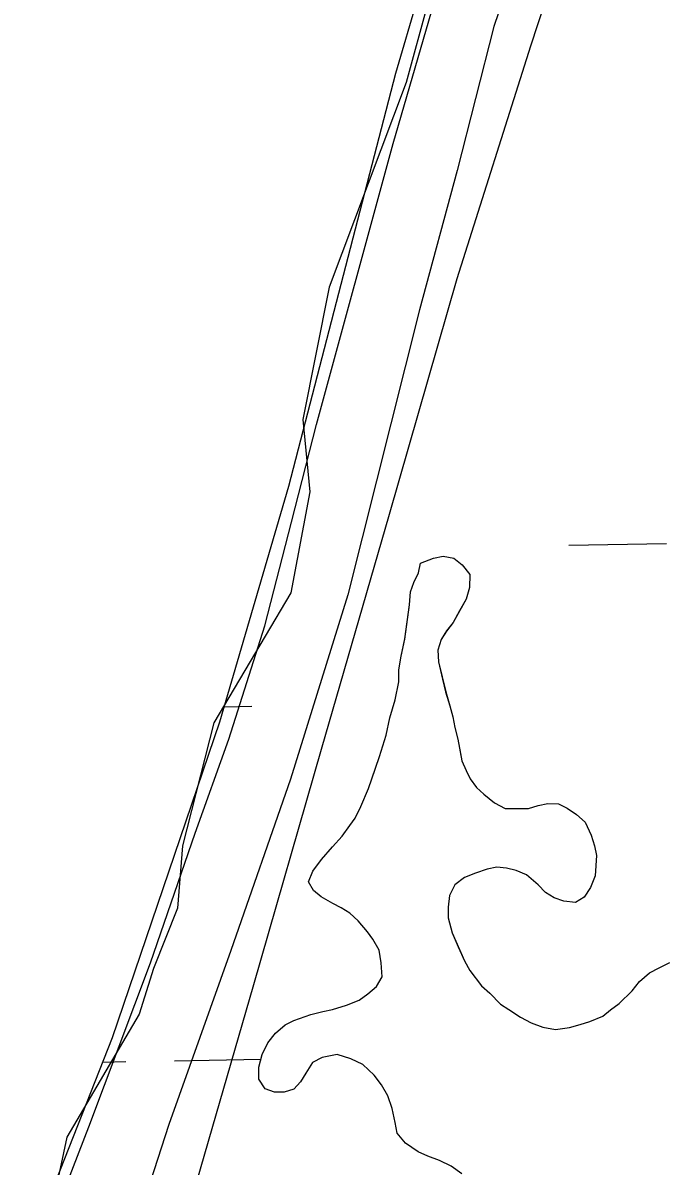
# Model space of a CAD drawing. Extents: x 3925854 to 3964121, y 224593 to 250589.
# Drawn here: x 3942945.2 to 3943156.4, y 232804 to 233177.8 of the extents above; entities that cross this region are included whole.
import ezdxf

# ---------------------------------------------------------------- set-up
doc = ezdxf.new("R2010")
doc.units = 0
for name, color, linetype in [('V-RIVR-EDGE', 7, 'Continuous'), ('V-RIVR-JETY', 7, 'Continuous'), ('V-RRAP-FSHR', 7, 'Continuous'), ('V-TOPO-SHOR', 7, 'Continuous'), ('V-WETL-SWMP', 7, 'Continuous')]:
    doc.layers.add(name, color=color, linetype=linetype)

msp = doc.modelspace()

# ---------------------------------------------------------------- linework, layer by layer
at = {"layer": 'V-RIVR-EDGE'}
msp.add_lwpolyline([(3943180.078, 233664.441), (3943107.659, 233511.732), (3943104.51, 233470.799), (3943113.169, 233445.61), (3943128.912, 233405.465), (3943127.338, 233378.701), (3943110.808, 233344.853), (3943108.446, 233309.431), (3943103.723, 233281.093), (3943091.916, 233236.225), (3943070.662, 233158.296), (3943045.473, 233091.387), (3943036.814, 233048.093), (3943039.176, 233024.479), (3943032.879, 232991.418), (3943007.69, 232948.911), (3942997.456, 232908.766), (3942995.882, 232888.3), (3942988.01, 232868.621), (3942983.288, 232853.664), (3942959.673, 232813.519), (3942950.227, 232769.438)], dxfattribs=at)
at = {"layer": 'V-RIVR-JETY'}
for points in [[(3943176.581, 233576.967), (3943153.305, 233531.157), (3943138.713, 233491.877), (3943136.444, 233468.064), (3943140.9, 233450.419), (3943144.949, 233431.606), (3943152.345, 233399.85), (3943154.817, 233379.884), (3943152.13, 233354.124), (3943136.17, 233300.01), (3943124.164, 233249.361), (3943099.359, 233176.601), (3943087.399, 233129.471), (3943075.07, 233083.905), (3943051.556, 232990.807), (3943032.778, 232930.477), (3943013.275, 232874.456), (3942992.982, 232817.663), (3942975.864, 232764.734)], [(3942949.38, 232771.73), (3942966.784, 232816.837), (3942987.036, 232870.503), (3943001.669, 232912.909), (3943012.63, 232943.641), (3943024.453, 232980.614), (3943033.11, 233014.502), (3943041.351, 233046.441), (3943066.411, 233138.347), (3943093.44, 233231.398), (3943108.593, 233283.568), (3943118.407, 233316.269), (3943120.238, 233336.569), (3943122.806, 233353.34), (3943127.308, 233368.523), (3943129.364, 233376.312), (3943130.353, 233391.932), (3943125.553, 233413.102), (3943119.257, 233439.372), (3943117.531, 233456.592), (3943117.174, 233488.645), (3943120.586, 233510.096), (3943127.57, 233535.798), (3943136.149, 233563.825)]]:
    msp.add_lwpolyline(points, dxfattribs=at)
at = {"layer": 'V-RRAP-FSHR'}
msp.add_lwpolyline([(3942638.592, 231813.807), (3942676.398, 231884.246), (3942712.891, 231955.842), (3942747.771, 232027.772), (3942779.459, 232100.92), (3942807.709, 232175.752), (3942832.597, 232251.78), (3942857.283, 232327.875), (3942881.968, 232403.973), (3942906.235, 232480.199), (3942929.506, 232556.741), (3942952.777, 232633.281), (3942976.489, 232709.821), (3942998.587, 232786.578), (3943020.789, 232863.438), (3943042.99, 232940.295), (3943065.174, 233017.158), (3943087.356, 233094.2), (3943111.403, 233170.31), (3943136.442, 233246.291), (3943156.596, 233323.572), (3943151.407, 233402.926), (3943143.417, 233482.126), (3943171.856, 233556.628)], dxfattribs=at)
at = {"layer": 'V-TOPO-SHOR'}
for points in [[(3943067.029, 232818.248), (3943066.04, 232822.809), (3943064.696, 232827.024), (3943062.644, 232830.551), (3943060.238, 232833.731), (3943056.437, 232837.28), (3943052.611, 232839.081), (3943048.083, 232840.541), (3943043.172, 232839.556), (3943040, 232837.848), (3943037.855, 232834.378), (3943036.07, 232831.603), (3943033.938, 232829.183), (3943030.775, 232828.175), (3943027.628, 232828.216), (3943024.492, 232829.308), (3943022.436, 232832.484), (3943022.487, 232836.33), (3943023.591, 232840.514), (3943025.391, 232844.34), (3943027.882, 232847.455), (3943031.068, 232850.212), (3943033.884, 232851.573), (3943039.508, 232853.599), (3943043.371, 232854.596), (3943046.529, 232855.256), (3943051.094, 232856.593), (3943055.315, 232858.287), (3943058.141, 232860.349), (3943060.971, 232862.76), (3943062.763, 232865.885), (3943062.472, 232870.438), (3943061.829, 232874.644), (3943059.777, 232878.171), (3943058.061, 232880.643), (3943054.958, 232884.182), (3943052.193, 232886.668), (3943049.418, 232888.454), (3943046.637, 232889.889), (3943042.818, 232892.04), (3943040.397, 232894.172), (3943038.685, 232896.992), (3943040.131, 232900.472), (3943042.979, 232904.283), (3943046.535, 232908.434), (3943049.728, 232911.889), (3943052.222, 232915.354), (3943054.006, 232917.781), (3943055.804, 232921.605), (3943058.331, 232927.519), (3943060.514, 232933.788), (3943061.969, 232937.966), (3943064.162, 232944.936), (3943065.284, 232950.518), (3943067.111, 232956.441), (3943068.242, 232962.374), (3943068.293, 232966.223), (3943069.053, 232970.761), (3943070.175, 232976.344), (3943070.949, 232981.931), (3943071.723, 232987.518), (3943072.129, 232991.712), (3943073.218, 232994.845), (3943074.66, 232997.975), (3943075.401, 233001.112), (3943079.622, 233002.808), (3943082.78, 233003.465), (3943086.268, 233002.72), (3943089.039, 233000.584), (3943091.445, 232997.401), (3943091.39, 232993.205), (3943090.29, 232989.371), (3943088.14, 232985.552), (3943085.99, 232981.73), (3943083.853, 232978.959), (3943082.068, 232976.184), (3943080.974, 232972.7), (3943081.271, 232968.848), (3943082.596, 232963.232), (3943083.589, 232959.022), (3943084.929, 232954.457), (3943085.932, 232950.944), (3943086.585, 232947.436), (3943087.585, 232943.576), (3943088.236, 232940.068), (3943088.889, 232936.559), (3943090.247, 232933.393), (3943091.609, 232930.577), (3943093.672, 232927.751), (3943096.092, 232925.619), (3943099.553, 232922.774), (3943103.029, 232920.978), (3943107.225, 232920.923), (3943110.723, 232920.878), (3943113.885, 232921.885), (3943117.043, 232922.543), (3943120.541, 232922.496), (3943123.32, 232921.06), (3943126.442, 232918.92), (3943129.206, 232916.434), (3943131.25, 232912.209)], [(3943131.25, 232912.209), (3943132.254, 232908.696), (3943132.911, 232905.538), (3943132.473, 232898.897), (3943131.023, 232895.069), (3943128.883, 232891.948), (3943126.061, 232890.236), (3943122.217, 232890.637), (3943119.083, 232891.729), (3943116.308, 232893.514), (3943113.891, 232895.995), (3943110.086, 232899.194), (3943106.607, 232900.639), (3943103.467, 232901.381), (3943100.323, 232901.772), (3943097.165, 232901.115), (3943093.301, 232899.767), (3943089.784, 232898.413), (3943086.604, 232896.007), (3943084.808, 232892.531), (3943084.406, 232888.689), (3943084.359, 232885.191), (3943085.695, 232880.274), (3943087.732, 232875.701), (3943089.772, 232871.126), (3943091.478, 232867.953), (3943095.263, 232863.005), (3943098.028, 232860.519), (3943101.479, 232856.974), (3943104.254, 232855.188), (3943108.069, 232852.69), (3943111.544, 232850.894), (3943115.374, 232849.444), (3943119.562, 232848.69), (3943124.119, 232849.329), (3943127.631, 232850.33), (3943130.794, 232851.34), (3943135.012, 232853.032), (3943137.491, 232855.098), (3943140.317, 232857.16), (3943144.568, 232861.301), (3943147.061, 232864.419), (3943150.246, 232867.173), (3943153.416, 232868.881), (3943156.936, 232870.583)], [(3943088.849, 232801.514), (3943085.383, 232804.011), (3943081.558, 232805.811), (3943077.73, 232807.261), (3943074.601, 232808.701), (3943070.439, 232811.556), (3943067.682, 232814.74), (3943067.029, 232818.248)]]:
    msp.add_lwpolyline(points, dxfattribs=at)
at = {"layer": 'V-WETL-SWMP'}
for p, q in [((3943099.253, 233269.441), (3943067.135, 233161.233)), ((3943067.135, 233161.233), (3943032.174, 233026.249)), ((3943032.174, 233026.249), (3943009.591, 232949.151)), ((3943123.843, 233007.002), (3943155.838, 233007.583)), ((3943074.66, 232997.975), (3943075.402, 233001.113)), ((3943075.402, 233001.113), (3943079.622, 233002.807)), ((3943079.622, 233002.807), (3943082.78, 233003.465)), ((3943082.78, 233003.465), (3943086.269, 233002.719)), ((3943086.269, 233002.719), (3943089.039, 233000.583)), ((3943073.219, 232994.845), (3943074.66, 232997.975)), ((3943089.039, 233000.583), (3943091.446, 232997.402)), ((3943091.446, 232997.402), (3943091.39, 232993.205)), ((3943072.128, 232991.711), (3943073.219, 232994.845)), ((3943071.723, 232987.518), (3943072.128, 232991.711)), ((3943091.39, 232993.205), (3943090.29, 232989.371)), ((3943070.175, 232976.343), (3943071.723, 232987.518)), ((3943090.29, 232989.371), (3943085.99, 232981.731)), ((3943083.854, 232978.96), (3943082.068, 232976.185)), ((3943085.99, 232981.731), (3943083.854, 232978.96)), ((3943069.052, 232970.76), (3943070.175, 232976.343)), ((3943082.068, 232976.185), (3943080.973, 232972.701)), ((3943080.973, 232972.701), (3943081.271, 232968.849)), ((3943068.292, 232966.222), (3943069.052, 232970.76)), ((3943081.271, 232968.849), (3943083.59, 232959.022)), ((3943068.241, 232962.374), (3943068.292, 232966.222)), ((3943067.112, 232956.441), (3943068.241, 232962.374)), ((3943065.285, 232950.518), (3943067.112, 232956.441)), ((3943083.59, 232959.022), (3943084.929, 232954.456)), ((3943011.07, 232954.201), (3943020.191, 232954.367)), ((3943084.929, 232954.456), (3943085.932, 232950.944)), ((3943009.591, 232949.151), (3942974.499, 232845.958)), ((3943064.161, 232944.935), (3943065.285, 232950.518)), ((3943085.932, 232950.944), (3943086.585, 232947.437)), ((3943061.969, 232937.967), (3943064.161, 232944.935)), ((3943086.585, 232947.437), (3943087.584, 232943.575)), ((3943087.584, 232943.575), (3943088.89, 232936.56)), ((3943058.332, 232927.519), (3943061.969, 232937.967)), ((3943088.89, 232936.56), (3943090.247, 232933.394)), ((3943090.247, 232933.394), (3943091.61, 232930.577)), ((3943091.61, 232930.577), (3943093.671, 232927.75)), ((3943055.805, 232921.605), (3943058.332, 232927.519)), ((3943093.671, 232927.75), (3943096.092, 232925.619)), ((3943096.092, 232925.619), (3943099.553, 232922.774)), ((3943099.553, 232922.774), (3943103.028, 232920.979)), ((3943113.885, 232921.885), (3943117.043, 232922.543)), ((3943117.043, 232922.543), (3943120.541, 232922.496)), ((3943120.541, 232922.496), (3943123.321, 232921.06)), ((3943054.005, 232917.781), (3943055.805, 232921.605)), ((3943103.028, 232920.979), (3943110.723, 232920.877)), ((3943110.723, 232920.877), (3943113.885, 232921.885)), ((3943123.321, 232921.06), (3943126.441, 232918.919)), ((3943126.441, 232918.919), (3943129.207, 232916.434)), ((3943049.728, 232911.89), (3943052.223, 232915.355)), ((3943052.223, 232915.355), (3943054.005, 232917.781)), ((3943129.207, 232916.434), (3943131.25, 232912.208)), ((3943046.534, 232908.434), (3943049.728, 232911.89)), ((3943131.25, 232912.208), (3943132.253, 232908.696)), ((3943042.98, 232904.282), (3943046.534, 232908.434)), ((3943132.253, 232908.696), (3943132.911, 232905.539)), ((3943040.131, 232900.472), (3943042.98, 232904.282)), ((3943132.911, 232905.539), (3943132.473, 232898.897)), ((3943038.685, 232896.992), (3943040.131, 232900.472)), ((3943097.166, 232901.115), (3943093.3, 232899.767)), ((3943100.324, 232901.773), (3943097.166, 232901.115)), ((3943103.467, 232901.381), (3943100.324, 232901.773)), ((3943106.606, 232900.64), (3943103.467, 232901.381)), ((3943110.086, 232899.194), (3943106.606, 232900.64)), ((3943040.397, 232894.171), (3943038.685, 232896.992)), ((3943089.784, 232898.414), (3943086.603, 232896.007)), ((3943093.3, 232899.767), (3943089.784, 232898.414)), ((3943113.892, 232895.995), (3943110.086, 232899.194)), ((3943132.473, 232898.897), (3943131.023, 232895.068)), ((3943042.818, 232892.039), (3943040.397, 232894.171)), ((3943084.808, 232892.532), (3943084.407, 232888.689)), ((3943086.603, 232896.007), (3943084.808, 232892.532)), ((3943116.308, 232893.514), (3943113.892, 232895.995)), ((3943119.083, 232891.728), (3943116.308, 232893.514)), ((3943131.023, 232895.068), (3943128.882, 232891.948)), ((3943046.638, 232889.89), (3943042.818, 232892.039)), ((3943049.418, 232888.453), (3943046.638, 232889.89)), ((3943084.407, 232888.689), (3943084.36, 232885.191)), ((3943122.217, 232890.637), (3943119.083, 232891.728)), ((3943126.061, 232890.236), (3943122.217, 232890.637)), ((3943128.882, 232891.948), (3943126.061, 232890.236)), ((3943052.193, 232886.667), (3943049.418, 232888.453)), ((3943054.959, 232884.181), (3943052.193, 232886.667)), ((3943084.36, 232885.191), (3943085.695, 232880.275)), ((3943058.061, 232880.642), (3943054.959, 232884.181)), ((3943059.777, 232878.17), (3943058.061, 232880.642)), ((3943061.829, 232874.644), (3943059.777, 232878.17)), ((3943085.695, 232880.275), (3943089.772, 232871.125)), ((3943062.473, 232870.437), (3943061.829, 232874.644)), ((3943062.763, 232865.885), (3943062.473, 232870.437)), ((3943089.772, 232871.125), (3943091.479, 232867.954)), ((3943153.416, 232868.882), (3943156.937, 232870.584)), ((3943091.479, 232867.954), (3943095.262, 232863.005)), ((3943147.06, 232864.418), (3943150.245, 232867.174)), ((3943150.245, 232867.174), (3943153.416, 232868.882)), ((3943058.141, 232860.349), (3943060.972, 232862.76)), ((3943060.972, 232862.76), (3943062.763, 232865.885)), ((3943095.262, 232863.005), (3943098.028, 232860.52)), ((3943144.569, 232861.302), (3943147.06, 232864.418)), ((3943055.315, 232858.287), (3943058.141, 232860.349)), ((3943098.028, 232860.52), (3943101.479, 232856.975)), ((3943140.316, 232857.16), (3943144.569, 232861.302)), ((3943043.371, 232854.597), (3943046.528, 232855.255)), ((3943046.528, 232855.255), (3943051.094, 232856.594)), ((3943051.094, 232856.594), (3943055.315, 232858.287)), ((3943101.479, 232856.975), (3943104.254, 232855.189)), ((3943104.254, 232855.189), (3943108.07, 232852.69)), ((3943135.013, 232853.032), (3943137.49, 232855.098)), ((3943137.49, 232855.098), (3943140.316, 232857.16)), ((3943031.068, 232850.212), (3943033.885, 232851.574)), ((3943033.885, 232851.574), (3943039.509, 232853.599)), ((3943039.509, 232853.599), (3943043.371, 232854.597)), ((3943108.07, 232852.69), (3943111.544, 232850.894)), ((3943127.631, 232850.331), (3943130.793, 232851.339)), ((3943130.793, 232851.339), (3943135.013, 232853.032)), ((3943027.882, 232847.455), (3943031.068, 232850.212)), ((3943111.544, 232850.894), (3943115.374, 232849.444)), ((3943115.374, 232849.444), (3943119.562, 232848.689)), ((3943119.562, 232848.689), (3943124.119, 232849.328)), ((3943124.119, 232849.328), (3943127.631, 232850.331)), ((3942974.499, 232845.958), (3942939.031, 232756.038)), ((3943023.592, 232840.515), (3943025.392, 232844.34)), ((3943025.392, 232844.34), (3943027.882, 232847.455)), ((3943022.487, 232836.331), (3943023.592, 232840.515)), ((3943048.083, 232840.54), (3943043.171, 232839.556)), ((3943052.611, 232839.081), (3943048.083, 232840.54)), ((3942971.371, 232838.028), (3942978.889, 232838.164)), ((3942994.886, 232838.455), (3943023.184, 232838.97)), ((3943022.436, 232832.484), (3943022.487, 232836.331)), ((3943040, 232837.848), (3943037.855, 232834.378)), ((3943043.171, 232839.556), (3943040, 232837.848)), ((3943056.436, 232837.281), (3943052.611, 232839.081)), ((3943060.237, 232833.732), (3943056.436, 232837.281)), ((3943037.855, 232834.378), (3943036.069, 232831.603)), ((3943062.644, 232830.551), (3943060.237, 232833.732)), ((3943024.493, 232829.308), (3943022.436, 232832.484)), ((3943027.627, 232828.216), (3943024.493, 232829.308)), ((3943033.938, 232829.182), (3943030.775, 232828.175)), ((3943036.069, 232831.603), (3943033.938, 232829.182)), ((3943064.697, 232827.025), (3943062.644, 232830.551)), ((3943030.775, 232828.175), (3943027.627, 232828.216)), ((3943066.04, 232822.809), (3943064.697, 232827.025)), ((3943067.029, 232818.248), (3943066.04, 232822.809)), ((3943067.682, 232814.741), (3943067.029, 232818.248)), ((3943070.439, 232811.555), (3943067.682, 232814.741)), ((3943074.6, 232808.701), (3943070.439, 232811.555)), ((3943077.729, 232807.26), (3943074.6, 232808.701)), ((3943081.558, 232805.81), (3943077.729, 232807.26)), ((3943085.383, 232804.01), (3943081.558, 232805.81))]:
    msp.add_line(p, q, dxfattribs=at)

doc.saveas('drawing.dxf')
